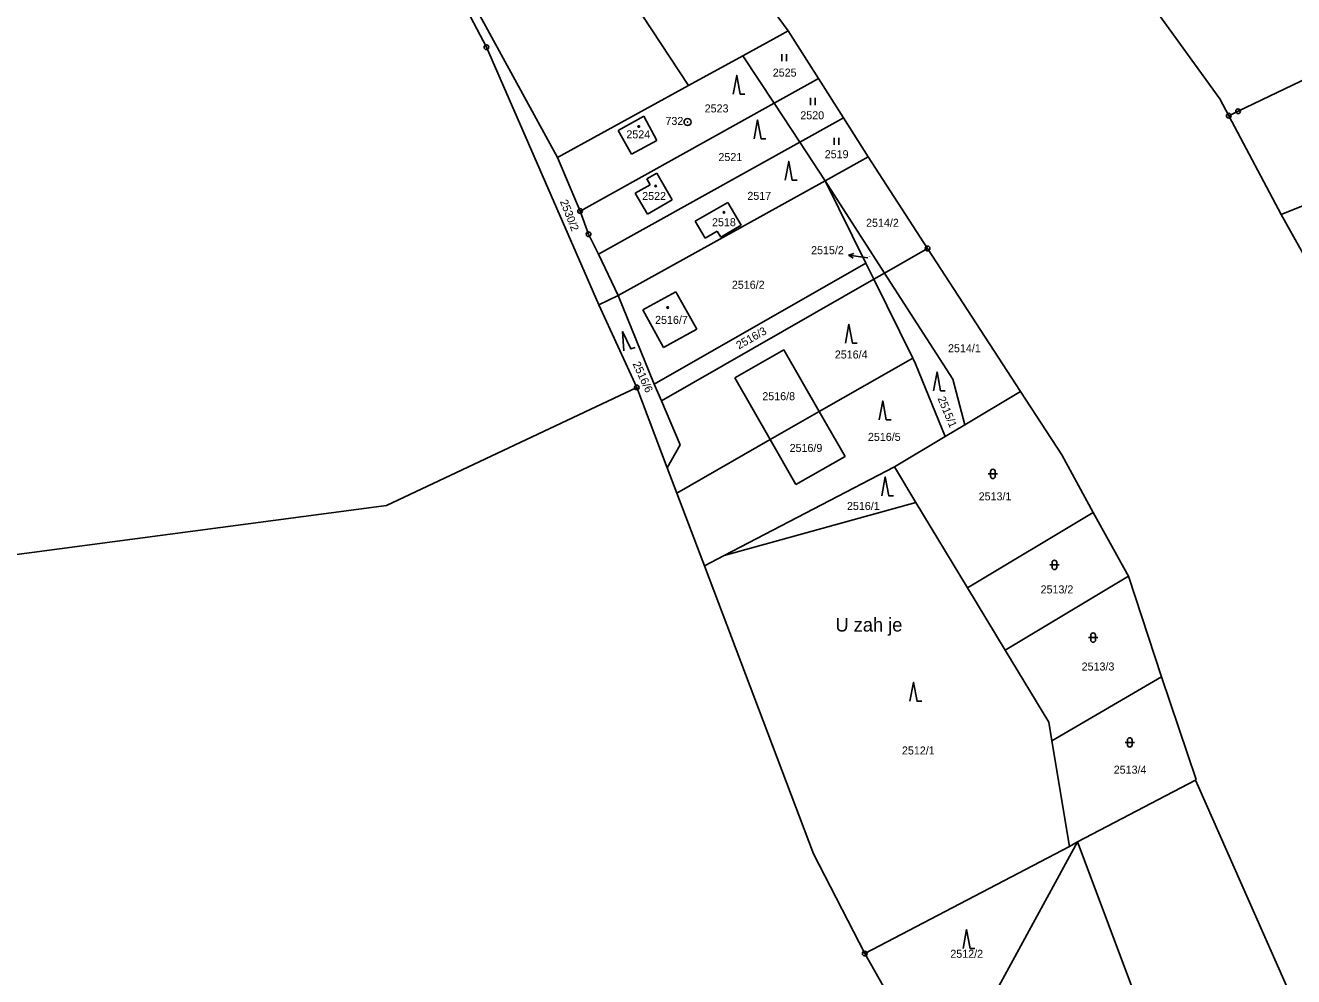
# Model space of a CAD drawing. Extents: x -736345 to -729997, y -1130177 to -1122501.
# Drawn here: x -733614.4 to -733345, y -1127962.5 to -1127760.4 of the extents above; entities that cross this region are included whole.
import ezdxf

# ---------------------------------------------------------------- set-up
doc = ezdxf.new("R2010")
doc.units = 0
for name, color, linetype in [('Vrstva 1', 7, 'Continuous'), ('Vrstva 13', 7, 'Continuous'), ('Vrstva 15', 7, 'Continuous'), ('Vrstva 16', 7, 'Continuous'), ('Vrstva 17', 7, 'Continuous'), ('Vrstva 18', 7, 'Continuous'), ('Vrstva 19', 7, 'Continuous'), ('Vrstva 25', 7, 'Continuous')]:
    doc.layers.add(name, color=color, linetype=linetype)

msp = doc.modelspace()

# ---------------------------------------------------------------- linework, layer by layer
at = {"layer": 'Vrstva 1'}
for points in [[(-733481.58, -1127721.91), (-733452.37, -1127761.59)], [(-733360.68, -1127776.04), (-733389.96, -1127735.46)], [(-733516.46, -1127765.07), (-733528.86, -1127741.52)], [(-733527.33, -1127740.94), (-733501.35, -1127788.48)], [(-733489.26, -1127749.26), (-733473.51, -1127773.19)], [(-733454.13, -1127762.55), (-733452.37, -1127761.59)], [(-733452.37, -1127761.59), (-733445.92, -1127771.71)], [(-733462.01, -1127766.88), (-733454.13, -1127762.55)], [(-733492.59, -1127819.8), (-733516.46, -1127765.07)], [(-733473.51, -1127773.19), (-733462.01, -1127766.88)], [(-733462.01, -1127766.88), (-733455.36, -1127776.95)], [(-733356.8, -1127778.66), (-733336.94, -1127769.2)], [(-733445.92, -1127771.71), (-733447.69, -1127772.7)], [(-733445.92, -1127771.71), (-733440.59, -1127780.08)], [(-733501.35, -1127788.48), (-733473.51, -1127773.19)], [(-733447.69, -1127772.7), (-733455.36, -1127776.95)], [(-733455.36, -1127776.95), (-733496.57, -1127799.86)], [(-733455.36, -1127776.95), (-733449.88, -1127785.25)], [(-733358.78, -1127779.61), (-733360.68, -1127776.04)], [(-733483.05, -1127779.74), (-733488.47, -1127782.76)], [(-733480.25, -1127784.85), (-733483.05, -1127779.74)], [(-733440.59, -1127780.08), (-733442.38, -1127781.07)], [(-733440.59, -1127780.08), (-733435.38, -1127788.38)], [(-733358.78, -1127779.61), (-733356.8, -1127778.66)], [(-733347.62, -1127800.59), (-733358.78, -1127779.61)], [(-733488.47, -1127782.76), (-733485.65, -1127787.82)], [(-733442.38, -1127781.07), (-733449.88, -1127785.25)], [(-733449.88, -1127785.25), (-733492.65, -1127809.05)], [(-733485.65, -1127787.82), (-733480.25, -1127784.85)], [(-733449.88, -1127785.25), (-733444.48, -1127793.42)], [(-733496.57, -1127799.86), (-733501.35, -1127788.48)], [(-733437.13, -1127789.35), (-733435.38, -1127788.38)], [(-733435.38, -1127788.38), (-733422.75, -1127807.82)], [(-733312.75, -1127786.6), (-733347.62, -1127800.59)], [(-733444.48, -1127793.42), (-733437.13, -1127789.35)], [(-733480.28, -1127791.83), (-733482.38, -1127793.01)], [(-733482.38, -1127793.01), (-733481.66, -1127794.3)], [(-733477.02, -1127797.46), (-733480.28, -1127791.83)], [(-733444.48, -1127793.42), (-733457.05, -1127800.38)], [(-733444.48, -1127793.42), (-733431.88, -1127813.05)], [(-733435.86, -1127810.9), (-733444.48, -1127793.42)], [(-733481.66, -1127794.3), (-733484.85, -1127796.09)], [(-733484.85, -1127796.09), (-733482.28, -1127800.52)], [(-733482.28, -1127800.52), (-733477.02, -1127797.46)], [(-733465.18, -1127798.05), (-733472.11, -1127802.04)], [(-733462.38, -1127802.9), (-733465.18, -1127798.05)], [(-733494.78, -1127804.78), (-733496.57, -1127799.86)], [(-733457.05, -1127800.38), (-733488.46, -1127817.77)], [(-733472.11, -1127802.04), (-733470.01, -1127805.63)], [(-733347.62, -1127800.59), (-733340.09, -1127814.1)], [(-733492.65, -1127809.05), (-733494.78, -1127804.78)], [(-733470.01, -1127805.63), (-733467.42, -1127804.11)], [(-733467.42, -1127804.11), (-733466.66, -1127805.41)], [(-733466.66, -1127805.41), (-733462.38, -1127802.9)], [(-733488.46, -1127817.77), (-733492.65, -1127809.05)], [(-733422.75, -1127807.82), (-733431.88, -1127813.05)], [(-733422.75, -1127807.82), (-733403.03, -1127838.18)], [(-733480.82, -1127836.65), (-733435.86, -1127810.9)], [(-733434.16, -1127814.35), (-733435.86, -1127810.9)], [(-733434.16, -1127814.35), (-733479.31, -1127840.19)], [(-733431.88, -1127813.05), (-733434.16, -1127814.35)], [(-733425.9, -1127831.08), (-733434.16, -1127814.35)], [(-733417.42, -1127835.58), (-733431.88, -1127813.05)], [(-733492.59, -1127819.8), (-733488.46, -1127817.77)], [(-733480.82, -1127836.65), (-733488.46, -1127817.77)], [(-733483.24, -1127820.86), (-733476.21, -1127816.99)], [(-733476.21, -1127816.99), (-733471.78, -1127824.93)], [(-733484.52, -1127837.34), (-733492.59, -1127819.8)], [(-733478.87, -1127828.86), (-733483.24, -1127820.86)], [(-733471.78, -1127824.93), (-733478.87, -1127828.86)], [(-733453.27, -1127829.32), (-733463.68, -1127835.28)], [(-733445.76, -1127842.44), (-733453.27, -1127829.32)], [(-733425.9, -1127831.08), (-733445.76, -1127842.44)], [(-733425.3, -1127832.3), (-733425.9, -1127831.08)], [(-733419.05, -1127847.77), (-733425.3, -1127832.3)], [(-733479.31, -1127840.19), (-733480.82, -1127836.65)], [(-733463.68, -1127835.28), (-733456.18, -1127848.4)], [(-733414.86, -1127845.26), (-733417.42, -1127835.58)], [(-733403.03, -1127838.18), (-733414.86, -1127845.26)], [(-733394.27, -1127851.67), (-733403.03, -1127838.18)], [(-733475.33, -1127849.51), (-733479.31, -1127840.19)], [(-733445.76, -1127842.44), (-733456.18, -1127848.4)], [(-733445.76, -1127842.44), (-733440.29, -1127852)], [(-733414.86, -1127845.26), (-733419.05, -1127847.77)], [(-733429.8, -1127854.2), (-733419.05, -1127847.77)], [(-733478.05, -1127854.42), (-733475.33, -1127849.51)], [(-733456.18, -1127848.4), (-733476.03, -1127859.76)], [(-733450.72, -1127857.96), (-733456.18, -1127848.4)], [(-733440.29, -1127852), (-733450.72, -1127857.96)], [(-733387.55, -1127863.86), (-733394.27, -1127851.67)], [(-733429.8, -1127854.2), (-733465.93, -1127873.05)], [(-733425.23, -1127861.75), (-733429.8, -1127854.2)], [(-733465.93, -1127873.05), (-733425.23, -1127861.75)], [(-733425.23, -1127861.75), (-733414.27, -1127879.87)], [(-733414.27, -1127879.87), (-733387.55, -1127863.86)], [(-733380.36, -1127876.9), (-733387.55, -1127863.86)], [(-733470.16, -1127875.25), (-733465.93, -1127873.05)], [(-733406.24, -1127893.13), (-733380.06, -1127877.44)], [(-733380.06, -1127877.44), (-733380.36, -1127876.9)], [(-733380.06, -1127877.44), (-733373.05, -1127898.77)], [(-733414.27, -1127879.87), (-733406.24, -1127893.13)], [(-733406.24, -1127893.13), (-733397, -1127908.4)], [(-733396.34, -1127912.35), (-733373.05, -1127898.77)], [(-733373.05, -1127898.77), (-733365.67, -1127920.62)], [(-733397, -1127908.4), (-733396.34, -1127912.35)], [(-733392.6, -1127934.8), (-733396.34, -1127912.35)], [(-733365.85, -1127920.71), (-733390.91, -1127933.86)], [(-733365.67, -1127920.62), (-733365.85, -1127920.71)], [(-733365.23, -1127922.12), (-733365.85, -1127920.71)], [(-733336.51, -1127987.02), (-733365.23, -1127922.12)], [(-733419.68, -1127986.59), (-733390.91, -1127933.86)], [(-733390.91, -1127933.86), (-733392.6, -1127934.8)], [(-733390.91, -1127933.86), (-733371.22, -1127986.3)], [(-733436.1, -1127957.57), (-733392.6, -1127934.8)]]:
    msp.add_lwpolyline(points, dxfattribs=at)
at = {"layer": 'Vrstva 13'}
for points in [[(-733484.52, -1127837.34), (-733537.72, -1127862.38)], [(-733478.05, -1127854.42), (-733484.52, -1127837.34)], [(-733478.05, -1127854.42), (-733476.03, -1127859.76)], [(-733476.03, -1127859.76), (-733470.51, -1127874.32)], [(-733537.72, -1127862.38), (-733624.83, -1127873.93)], [(-733470.51, -1127874.32), (-733470.16, -1127875.25)], [(-733447.02, -1127936.35), (-733470.16, -1127875.25)], [(-733436.1, -1127957.57), (-733447.02, -1127936.35)], [(-733419.68, -1127986.59), (-733436.1, -1127957.57)]]:
    msp.add_lwpolyline(points, dxfattribs=at)
at = {"layer": 'Vrstva 16'}
msp.add_lwpolyline([(-733435.46, -1127809.8), (-733436.53, -1127809.65)], dxfattribs=at)
at = {"layer": 'Vrstva 25'}
for points in [[(-733453.727, -1127768.055), (-733453.727, -1127766.555)], [(-733452.693, -1127768.055), (-733452.693, -1127766.555)], [(-733464.06, -1127775.05), (-733463.31, -1127771.05), (-733462.56, -1127775.05), (-733461.56, -1127775.05)], [(-733447.657, -1127777.345), (-733447.657, -1127775.845)], [(-733446.623, -1127777.345), (-733446.623, -1127775.845)], [(-733459.61, -1127784.51), (-733458.86, -1127780.51), (-733458.11, -1127784.51), (-733457.11, -1127784.51)], [(-733442.617, -1127785.825), (-733442.617, -1127784.325)], [(-733441.583, -1127785.825), (-733441.583, -1127784.325)], [(-733452.99, -1127793.33), (-733452.24, -1127789.33), (-733451.49, -1127793.33), (-733450.49, -1127793.33)], [(-733438.58, -1127809.866), (-733439.5, -1127809.233), (-733438.44, -1127808.877)], [(-733436.53, -1127809.65), (-733439.5, -1127809.233)], [(-733487.274, -1127829.522), (-733487.578, -1127825.465), (-733485.826, -1127829.138), (-733484.859, -1127828.881)], [(-733440.21, -1127827.92), (-733439.46, -1127823.92), (-733438.71, -1127827.92), (-733437.71, -1127827.92)], [(-733421.49, -1127838.03), (-733420.74, -1127834.03), (-733419.99, -1127838.03), (-733418.99, -1127838.03)], [(-733433.02, -1127844.18), (-733432.27, -1127840.18), (-733431.52, -1127844.18), (-733430.52, -1127844.18)], [(-733409.89, -1127855.7), (-733407.89, -1127855.7)], [(-733409.39, -1127856.2), (-733409.39, -1127855.2)], [(-733408.39, -1127855.2), (-733408.39, -1127856.2)], [(-733432.5, -1127860.32), (-733431.75, -1127856.32), (-733431, -1127860.32), (-733430, -1127860.32)], [(-733396.32, -1127875.52), (-733396.32, -1127874.52)], [(-733395.32, -1127874.52), (-733395.32, -1127875.52)], [(-733396.82, -1127875.02), (-733394.82, -1127875.02)], [(-733388.58, -1127890.45), (-733386.58, -1127890.45)], [(-733388.08, -1127890.95), (-733388.08, -1127889.95)], [(-733387.08, -1127889.95), (-733387.08, -1127890.95)], [(-733426.49, -1127903.99), (-733425.74, -1127899.99), (-733424.99, -1127903.99), (-733423.99, -1127903.99)], [(-733380.81, -1127912.71), (-733378.81, -1127912.71)], [(-733380.31, -1127913.21), (-733380.31, -1127912.21)], [(-733379.31, -1127912.21), (-733379.31, -1127913.21)], [(-733415.21, -1127956.46), (-733414.46, -1127952.46), (-733413.71, -1127956.46), (-733412.71, -1127956.46)]]:
    msp.add_lwpolyline(points, dxfattribs=at)
for centre, radius in [((-733516.46, -1127765.07), 0.5), ((-733516.46, -1127765.07), 0.032), ((-733473.74, -1127780.97), 0.75), ((-733358.78, -1127779.61), 0.5), ((-733358.78, -1127779.61), 0.032), ((-733356.8, -1127778.66), 0.5), ((-733356.8, -1127778.66), 0.032), ((-733484.11, -1127781.91), 0.175), ((-733473.74, -1127780.97), 0.032), ((-733480.52, -1127794.53), 0.175), ((-733496.57, -1127799.86), 0.5), ((-733496.57, -1127799.86), 0.032), ((-733465.99, -1127800.13), 0.175), ((-733494.78, -1127804.78), 0.5), ((-733494.78, -1127804.78), 0.032), ((-733422.75, -1127807.82), 0.5), ((-733422.75, -1127807.82), 0.032), ((-733477.98, -1127820.36), 0.175), ((-733484.52, -1127837.34), 0.5), ((-733484.52, -1127837.34), 0.032), ((-733436.1, -1127957.57), 0.5), ((-733436.1, -1127957.57), 0.032)]:
    msp.add_circle(centre, radius, dxfattribs=at)
for centre, start, end in [((-733408.89, -1127855.2), 0.10099, 180.00143), ((-733408.89, -1127856.2), 180.10243, 0.00286), ((-733395.82, -1127874.52), 0.10099, 180.00143), ((-733395.82, -1127875.52), 180.10243, 0.00286), ((-733387.58, -1127889.95), 0.10099, 180.00143), ((-733387.58, -1127890.95), 180.10243, 0.00286), ((-733379.81, -1127912.21), 0.10099, 180.00143), ((-733379.81, -1127913.21), 180.10243, 0.00286)]:
    msp.add_arc(centre, 0.5, start, end, dxfattribs=at)

# ---------------------------------------------------------------- texts
at = {"layer": 'Vrstva 15'}
msp.add_text('U zah\xa0je', height=2.9, dxfattribs=at).set_placement((-733442.33, -1127889.17))
at = {"layer": 'Vrstva 16'}
msp.add_text('2515/2', height=1.7, dxfattribs=at).set_placement((-733447.497, -1127809.03))
at = {"layer": 'Vrstva 17'}
msp.add_text('732', height=1.7, dxfattribs=at).set_placement((-733478.44, -1127781.58))
at = {"layer": 'Vrstva 18'}
for s, height, p in [('2525', 1.7, (-733455.64, -1127771.31)), ('2523', 1.7, (-733470.1, -1127778.92)), ('2520', 1.7, (-733449.79, -1127780.38)), ('2521', 1.7, (-733467.18, -1127789.25)), ('2519', 1.7, (-733444.6, -1127788.64)), ('2517', 1.7, (-733461.04, -1127797.49)), ('2514/2', 1.7, (-733435.82, -1127803.21)), ('2515/2', 0.1, (-733435.26, -1127809.6)), ('2516/2', 1.7, (-733464.33, -1127816.37)), ('2514/1', 1.7, (-733418.41, -1127829.85)), ('2516/4', 1.7, (-733442.46, -1127831.18)), ('2516/8', 1.7, (-733457.86, -1127840.04)), ('2516/5', 1.7, (-733435.43, -1127848.68)), ('2516/9', 1.7, (-733452.06, -1127851.03)), ('2513/1', 1.7, (-733411.9, -1127861.31)), ('2516/1', 1.7, (-733439.88, -1127863.35)), ('2513/2', 1.7, (-733398.75, -1127881.07)), ('2513/3', 1.7, (-733390.03, -1127897.45)), ('2512/1', 1.7, (-733428.2, -1127915.28)), ('2513/4', 1.7, (-733383.21, -1127919.36)), ('2512/2', 1.7, (-733417.92, -1127958.46))]:
    msp.add_text(s, height=height, dxfattribs=at).set_placement(p)
for s, rotation, p in [('2530/2', 291.50232, (-733500.881, -1127797.832)), ('2516/3', 29.60024, (-733462.815, -1127829.288)), ('2516/6', 294.60234, (-733485.455, -1127832.298)), ('2515/1', 292.60233, (-733420.669, -1127839.647))]:
    msp.add_text(s, height=1.7, rotation=rotation, dxfattribs=at).set_placement(p)
at = {"layer": 'Vrstva 19'}
for s, p in [('2524', (-733486.74, -1127784.43)), ('2522', (-733483.38, -1127797.52)), ('2518', (-733468.55, -1127803.08)), ('2516/7', (-733480.64, -1127823.83))]:
    msp.add_text(s, height=1.7, dxfattribs=at).set_placement(p)

doc.saveas('drawing.dxf')
